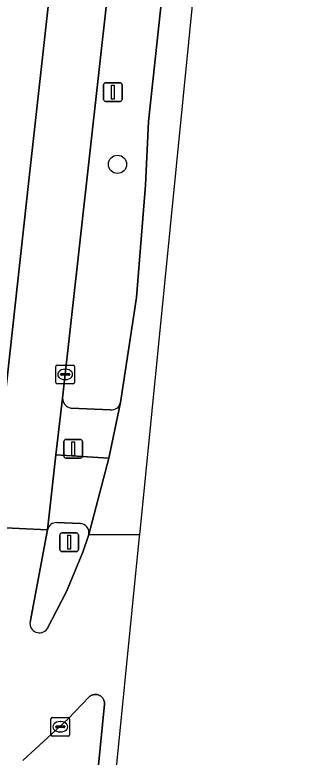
# Model space of a CAD drawing. Extents: x 160888 to 161385, y 386490 to 386908.
# Drawn here: x 161367.57 to 161384.03, y 386705.95 to 386745.8 of the extents above; entities that cross this region are included whole.
import ezdxf

# ---------------------------------------------------------------- set-up
doc = ezdxf.new("R2010")
doc.units = 0
for name, color, linetype in [('IMGEO_Berm_groen', 7, 'Continuous'), ('IMGEO_Boom', 7, 'Continuous'), ('IMGEO_Fietspad_open', 7, 'Continuous'), ('IMGEO_Kolk', 7, 'Continuous'), ('IMGEO_Lichtmast', 7, 'Continuous'), ('IMGEO_Rijbaan_lokaal_gesloten', 7, 'Continuous'), ('IMGEO_Verkeersbordpaal', 7, 'Continuous'), ('IMGEO_Verkeerseiland_open', 7, 'Continuous'), ('IMGEO_Verkeersregelinstallatiepaal', 7, 'Continuous'), ('IMGEO_Voetpad_open', 7, 'Continuous')]:
    doc.layers.add(name, color=color, linetype=linetype)

msp = doc.modelspace()

# ---------------------------------------------------------------- linework, layer by layer
at = {"layer": 'IMGEO_Berm_groen'}
for points in [[(161379.812, 386812.698), (161379.518, 386809.955), (161377.255, 386789.585), (161374.998, 386769.209), (161372.886, 386750), (161372.544, 386746.889), (161370.136, 386725.225)], [(161373.249, 386724.98), (161374.104, 386730.63), (161374.587, 386736.651), (161374.749, 386740.065), (161375.512, 386747.068), (161375.835, 386750), (161380.179, 386789.468)], [(161370.588, 386724.688), (161372.715, 386724.59)]]:
    msp.add_lwpolyline(points, dxfattribs=at)
for centre, radius, start, end in [((161370.674, 386725.219), 0.538, 179.3571, 260.8185), ((161372.763, 386725.084), 0.497, 264.4142, 347.8698)]:
    msp.add_arc(centre, radius, start, end, dxfattribs=at)
at = {"layer": 'IMGEO_Boom'}
msp.add_circle((161373.09, 386737.768), 0.489, dxfattribs=at)
at = {"layer": 'IMGEO_Fietspad_open'}
for points in [[(161371.548, 386717.899), (161372.62, 386721.998), (161369.778, 386722.177), (161369.328, 386718.155)], [(161369.83, 386718.539), (161371.079, 386718.49)]]:
    msp.add_lwpolyline(points, dxfattribs=at)
for centre, radius, start, end in [((161369.816, 386718.037), 0.502, 88.3823, 166.4454), ((161371.056, 386717.99), 0.501, 349.5249, 87.344)]:
    msp.add_arc(centre, radius, start, end, dxfattribs=at)
at = {"layer": 'IMGEO_Kolk'}
for p, q in [((161369.777, 386726.067), (161369.777, 386726.919)), ((161369.852, 386726.993), (161370.704, 386726.993)), ((161370.778, 386726.919), (161370.778, 386726.067)), ((161370.036, 386726.487), (161370.036, 386726.499)), ((161370.474, 386726.45), (161370.076, 386726.45)), ((161370.079, 386726.536), (161370.477, 386726.536)), ((161370.265, 386726.773), (161370.29, 386726.773)), ((161370.52, 386726.499), (161370.52, 386726.487)), ((161370.704, 386725.993), (161369.852, 386725.993)), ((161370.288, 386726.213), (161370.263, 386726.213)), ((161369.588, 386708.076), (161370.44, 386708.076)), ((161369.513, 386707.15), (161369.513, 386708.002)), ((161370.001, 386707.856), (161370.026, 386707.856)), ((161370.514, 386708.002), (161370.514, 386707.15)), ((161369.772, 386707.57), (161369.772, 386707.582)), ((161370.21, 386707.533), (161369.812, 386707.533)), ((161369.815, 386707.619), (161370.213, 386707.619)), ((161370.024, 386707.296), (161369.999, 386707.296)), ((161370.256, 386707.582), (161370.256, 386707.57)), ((161370.44, 386707.076), (161369.588, 386707.076))]:
    msp.add_line(p, q, dxfattribs=at)
for points in [[(161369.777, 386726.067), (161369.777, 386726.919)], [(161369.852, 386726.993), (161370.704, 386726.993)], [(161370.778, 386726.919), (161370.778, 386726.067)], [(161370.704, 386725.993), (161369.852, 386725.993)], [(161369.588, 386708.076), (161370.44, 386708.076)], [(161369.513, 386707.15), (161369.513, 386708.002)], [(161370.514, 386708.002), (161370.514, 386707.15)], [(161370.44, 386707.076), (161369.588, 386707.076)]]:
    msp.add_lwpolyline(points, dxfattribs=at)
for centre, radius, start, end in [((161369.854, 386726.917), 0.0765, 91.552, 178.448), ((161369.854, 386726.917), 0.0765, 91.552, 178.448), ((161370.702, 386726.917), 0.0765, 1.552, 88.448), ((161370.702, 386726.917), 0.0765, 1.552, 88.448), ((161370.076, 386726.496), 0.0403, 85.8775, 175.7526), ((161370.073, 386726.486), 0.0366, 178.938, 274.7102), ((161370.477, 386726.493), 0.043, 264.8664, 352.4533), ((161370.481, 386726.498), 0.0386, 1.7309, 96.639), ((161369.854, 386726.069), 0.0765, 181.552, 268.448), ((161369.854, 386726.069), 0.0765, 181.552, 268.448), ((161370.702, 386726.069), 0.0765, 271.552, 358.448), ((161370.702, 386726.069), 0.0765, 271.552, 358.448), ((161369.59, 386708), 0.0765, 91.552, 178.448), ((161369.59, 386708), 0.0765, 91.552, 178.448), ((161370.438, 386708), 0.0765, 1.552, 88.448), ((161370.438, 386708), 0.0765, 1.552, 88.448), ((161369.812, 386707.579), 0.0403, 85.8775, 175.7526), ((161369.809, 386707.569), 0.0366, 178.938, 274.7102), ((161370.213, 386707.576), 0.043, 264.8664, 352.4533), ((161370.217, 386707.581), 0.0386, 1.7309, 96.639), ((161369.59, 386707.152), 0.0765, 181.552, 268.448), ((161369.59, 386707.152), 0.0765, 181.552, 268.448), ((161370.438, 386707.152), 0.0765, 271.552, 358.448), ((161370.438, 386707.152), 0.0765, 271.552, 358.448)]:
    msp.add_arc(centre, radius, start, end, dxfattribs=at)
for centre, major_axis, ratio, start_param, end_param in [((161370.264, 386726.493), (-0.387, 0.002), 0.722429, 4.712389, 7.853982), ((161370.289, 386726.493), (-0.39, 0.002), 0.717154, 1.570796, 4.712389), ((161370, 386707.576), (-0.387, 0.002), 0.722429, 4.712389, 7.853982), ((161370.025, 386707.576), (-0.39, 0.002), 0.717154, 1.570796, 4.712389)]:
    msp.add_ellipse(centre, major_axis=major_axis, ratio=ratio, start_param=start_param, end_param=end_param, dxfattribs=at)
at = {"layer": 'IMGEO_Lichtmast'}
for p, q in [((161369.996, 386717.086), (161369.996, 386717.886)), ((161369.996, 386717.886), (161369.996, 386717.086)), ((161370.096, 386717.986), (161370.886, 386717.986)), ((161370.886, 386717.986), (161370.096, 386717.986)), ((161370.986, 386717.886), (161370.986, 386717.086)), ((161370.986, 386717.086), (161370.986, 386717.886)), ((161370.886, 386716.986), (161370.096, 386716.986)), ((161370.096, 386716.986), (161370.886, 386716.986))]:
    msp.add_line(p, q, dxfattribs=at)
msp.add_lwpolyline([(161370.416, 386717.861), (161370.566, 386717.861), (161370.566, 386717.111), (161370.416, 386717.111), (161370.416, 386717.861)], dxfattribs=at)
for centre, start, end in [((161370.096, 386717.886), 90, 180), ((161370.096, 386717.886), 90, 180), ((161370.886, 386717.886), 0, 90), ((161370.886, 386717.886), 360, 90), ((161370.096, 386717.086), 180, 270), ((161370.096, 386717.086), 180, 270), ((161370.886, 386717.086), 270, 0), ((161370.886, 386717.086), 270, 0)]:
    msp.add_arc(centre, 0.1, start, end, dxfattribs=at)
at = {"layer": 'IMGEO_Rijbaan_lokaal_gesloten'}
for points in [[(161368.323, 386736.898), (161376.784, 386813.011), (161373.931, 386813.306), (161373.847, 386812.791), (161373.654, 386811.717), (161373.505, 386810.507), (161371.264, 386790.142), (161368.999, 386769.786), (161366.826, 386750), (161366.545, 386747.443), (161364.289, 386727.081), (161364.11, 386725.435), (161364.089, 386725.334), (161363.501, 386722.441), (161363.674, 386722.44)], [(161361.816, 386718.488), (161366.259, 386718.291), (161368.323, 386736.898)], [(161368.392, 386713.2), (161369.328, 386718.155), (161366.259, 386718.291), (161361.816, 386718.488)], [(161367.683, 386693.586), (161370.722, 386693.301), (161371.943, 386693.186), (161372.685, 386701.784), (161374.28, 386717.788), (161374.289, 386717.883)], [(161374.289, 386717.883), (161371.548, 386717.899), (161371.517, 386717.797), (161371.225, 386716.945), (161370.358, 386714.847), (161369.306, 386712.836)], [(161368.008, 386705.766), (161370.445, 386708.001), (161371.57, 386709.181), (161371.59, 386709.198), (161371.625, 386709.225), (161371.663, 386709.248), (161371.703, 386709.268), (161371.744, 386709.284), (161371.786, 386709.296), (161371.83, 386709.305), (161371.874, 386709.309), (161371.918, 386709.31), (161371.962, 386709.307), (161372.006, 386709.3), (161372.048, 386709.289), (161372.09, 386709.274), (161372.13, 386709.255), (161372.169, 386709.233), (161372.205, 386709.208), (161372.239, 386709.179), (161372.27, 386709.148), (161372.298, 386709.114), (161372.323, 386709.078), (161372.345, 386709.039), (161372.363, 386708.999), (161372.378, 386708.957), (161372.388, 386708.914), (161372.395, 386708.87), (161372.398, 386708.826), (161372.397, 386708.782), (161371.609, 386700.797)]]:
    msp.add_lwpolyline(points, dxfattribs=at)
for points in [[(161372.544, 386746.889), (161372.886, 386750), (161374.998, 386769.209), (161377.255, 386789.585), (161379.518, 386809.955), (161379.812, 386812.698), (161376.784, 386813.011), (161368.323, 386736.898), (161366.259, 386718.291), (161369.328, 386718.155), (161369.778, 386722.177), (161370.136, 386725.225)], [(161374.289, 386717.883), (161380.225, 386777.448), (161384.035, 386812.351), (161382.706, 386812.365), (161380.179, 386789.468), (161375.835, 386750), (161375.512, 386747.068), (161374.749, 386740.065), (161374.587, 386736.651), (161374.104, 386730.63), (161373.249, 386724.98), (161372.62, 386721.998), (161371.548, 386717.899)]]:
    msp.add_lwpolyline(points, close=True, dxfattribs=at)
msp.add_arc((161368.89, 386713.122), 0.504, 171.0763, 325.4939, dxfattribs=at)
at = {"layer": 'IMGEO_Verkeersbordpaal'}
for p, q in [((161372.345, 386741.247), (161372.345, 386742.047)), ((161372.345, 386742.047), (161372.345, 386741.247)), ((161372.445, 386742.147), (161373.235, 386742.147)), ((161373.235, 386742.147), (161372.445, 386742.147)), ((161373.335, 386742.047), (161373.335, 386741.247)), ((161373.335, 386741.247), (161373.335, 386742.047)), ((161373.235, 386741.147), (161372.445, 386741.147)), ((161372.445, 386741.147), (161373.235, 386741.147))]:
    msp.add_line(p, q, dxfattribs=at)
msp.add_lwpolyline([(161372.765, 386742.022), (161372.915, 386742.022), (161372.915, 386741.272), (161372.765, 386741.272), (161372.765, 386742.022)], dxfattribs=at)
for centre, start, end in [((161372.445, 386742.047), 90, 180), ((161372.445, 386742.047), 90, 180), ((161373.235, 386742.047), 0, 90), ((161373.235, 386742.047), 360, 90), ((161372.445, 386741.247), 180, 270), ((161372.445, 386741.247), 180, 270), ((161373.235, 386741.247), 270, 0), ((161373.235, 386741.247), 270, 0)]:
    msp.add_arc(centre, 0.1, start, end, dxfattribs=at)
at = {"layer": 'IMGEO_Verkeerseiland_open'}
for points in [[(161371.079, 386718.49), (161369.83, 386718.539)], [(161369.328, 386718.155), (161368.392, 386713.2)], [(161369.306, 386712.836), (161370.358, 386714.847), (161371.225, 386716.945), (161371.517, 386717.797), (161371.548, 386717.899)], [(161371.609, 386700.797), (161372.397, 386708.782), (161372.398, 386708.826), (161372.395, 386708.87), (161372.388, 386708.914), (161372.378, 386708.957), (161372.363, 386708.999), (161372.345, 386709.039), (161372.323, 386709.078), (161372.298, 386709.114), (161372.27, 386709.148), (161372.239, 386709.179), (161372.205, 386709.208), (161372.169, 386709.233), (161372.13, 386709.255), (161372.09, 386709.274), (161372.048, 386709.289), (161372.006, 386709.3), (161371.962, 386709.307), (161371.918, 386709.31), (161371.874, 386709.309), (161371.83, 386709.305), (161371.786, 386709.296), (161371.744, 386709.284), (161371.703, 386709.268), (161371.663, 386709.248), (161371.625, 386709.225), (161371.59, 386709.198), (161371.57, 386709.181), (161370.445, 386708.001), (161368.008, 386705.766)]]:
    msp.add_lwpolyline(points, dxfattribs=at)
for centre, radius, start, end in [((161369.816, 386718.037), 0.502, 88.3823, 166.4454), ((161371.056, 386717.99), 0.501, 349.5249, 87.344), ((161368.89, 386713.122), 0.504, 171.0763, 325.4939)]:
    msp.add_arc(centre, radius, start, end, dxfattribs=at)
at = {"layer": 'IMGEO_Verkeersregelinstallatiepaal'}
for p, q in [((161370.213, 386722.098), (161370.213, 386722.898)), ((161370.213, 386722.898), (161370.213, 386722.098)), ((161370.313, 386722.998), (161371.103, 386722.998)), ((161371.103, 386722.998), (161370.313, 386722.998)), ((161371.203, 386722.898), (161371.203, 386722.098)), ((161371.203, 386722.098), (161371.203, 386722.898)), ((161371.103, 386721.998), (161370.313, 386721.998)), ((161370.313, 386721.998), (161371.103, 386721.998))]:
    msp.add_line(p, q, dxfattribs=at)
msp.add_lwpolyline([(161370.633, 386722.873), (161370.783, 386722.873), (161370.783, 386722.123), (161370.633, 386722.123), (161370.633, 386722.873)], dxfattribs=at)
for centre, start, end in [((161370.313, 386722.898), 90, 180), ((161370.313, 386722.898), 90, 180), ((161371.103, 386722.898), 0, 90), ((161371.103, 386722.898), 360, 90), ((161370.313, 386722.098), 180, 270), ((161370.313, 386722.098), 180, 270), ((161371.103, 386722.098), 270, 0), ((161371.103, 386722.098), 270, 0)]:
    msp.add_arc(centre, 0.1, start, end, dxfattribs=at)
at = {"layer": 'IMGEO_Voetpad_open'}
for points in [[(161370.136, 386725.225), (161369.778, 386722.177), (161372.62, 386721.998), (161373.249, 386724.98)], [(161372.715, 386724.59), (161370.588, 386724.688)]]:
    msp.add_lwpolyline(points, dxfattribs=at)
for centre, radius, start, end in [((161370.674, 386725.219), 0.538, 179.3571, 260.8185), ((161372.763, 386725.084), 0.497, 264.4142, 347.8698)]:
    msp.add_arc(centre, radius, start, end, dxfattribs=at)

doc.saveas('drawing.dxf')
